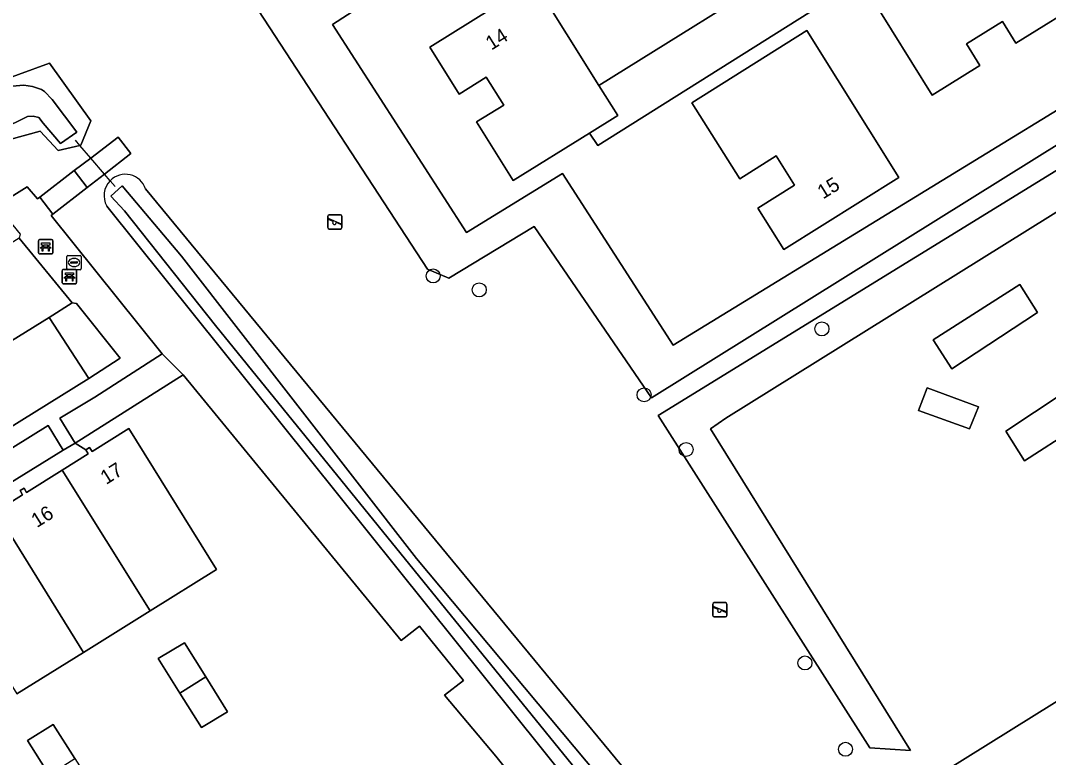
# Model space of a CAD drawing. Extents: x 159279 to 160377, y 384531 to 385888.
# Drawn here: x 159518.3 to 159590.1, y 385473.8 to 385525.3 of the extents above; entities that cross this region are included whole.
import ezdxf

# ---------------------------------------------------------------- set-up
doc = ezdxf.new("R2010")
doc.units = 0
for name, color, linetype in [('IMGEO_Bank', 7, 'Continuous'), ('IMGEO_Boom', 7, 'Continuous'), ('IMGEO_Duiker', 7, 'Continuous'), ('IMGEO_Erf', 7, 'Continuous'), ('IMGEO_Groenvoorziening', 7, 'Continuous'), ('IMGEO_Oever', 7, 'Continuous'), ('IMGEO_Pand', 7, 'Continuous'), ('IMGEO_Pand_nummerreeks', 7, 'Continuous'), ('IMGEO_Parkeervlak_open', 7, 'Continuous'), ('IMGEO_Rijbaan_lokaal_open', 7, 'Continuous'), ('IMGEO_Rioolput', 7, 'Continuous'), ('IMGEO_Speelvoorziening', 7, 'Continuous'), ('IMGEO_Voetgangersgebied_open', 7, 'Continuous'), ('IMGEO_Voetpad_gesloten', 7, 'Continuous'), ('IMGEO_Voetpad_op_trap', 7, 'Continuous'), ('IMGEO_Voetpad_open', 7, 'Continuous'), ('IMGEO_Waterloop', 7, 'Continuous')]:
    doc.layers.add(name, color=color, linetype=linetype)

msp = doc.modelspace()

# ---------------------------------------------------------------- linework, layer by layer
at = {"layer": 'IMGEO_Bank'}
for p, q in [((159519.536, 385509.03), (159519.536, 385509.871)), ((159519.536, 385509.871), (159519.536, 385509.03)), ((159519.611, 385509.955), (159520.452, 385509.955)), ((159520.452, 385509.955), (159519.611, 385509.955)), ((159520.536, 385509.88), (159520.536, 385509.039)), ((159520.536, 385509.039), (159520.536, 385509.88)), ((159520.233, 385509.353), (159519.84, 385509.353)), ((159519.845, 385509.461), (159519.845, 385509.567)), ((159519.889, 385509.567), (159519.889, 385509.461)), ((159520.177, 385509.573), (159519.895, 385509.573)), ((159519.895, 385509.455), (159520.177, 385509.455)), ((159520.183, 385509.461), (159520.183, 385509.567)), ((159520.227, 385509.567), (159520.227, 385509.461)), ((159520.461, 385508.955), (159519.62, 385508.955)), ((159519.62, 385508.955), (159520.461, 385508.955)), ((159521.196, 385506.943), (159521.196, 385507.784)), ((159521.196, 385507.784), (159521.196, 385506.943)), ((159521.271, 385507.868), (159522.112, 385507.868)), ((159522.112, 385507.868), (159521.271, 385507.868)), ((159522.196, 385507.793), (159522.196, 385506.952)), ((159522.196, 385506.952), (159522.196, 385507.793)), ((159521.893, 385507.266), (159521.5, 385507.266)), ((159521.505, 385507.374), (159521.505, 385507.48)), ((159521.549, 385507.48), (159521.549, 385507.374)), ((159521.837, 385507.486), (159521.555, 385507.486)), ((159521.555, 385507.368), (159521.837, 385507.368)), ((159521.843, 385507.374), (159521.843, 385507.48)), ((159521.887, 385507.48), (159521.887, 385507.374)), ((159522.121, 385506.868), (159521.28, 385506.868)), ((159521.28, 385506.868), (159522.121, 385506.868))]:
    msp.add_line(p, q, dxfattribs=at)
for points in [[(159519.783, 385509.353), (159519.641, 385509.353), (159519.753, 385509.455), (159519.839, 385509.455)], [(159519.839, 385509.573), (159519.753, 385509.573), (159519.753, 385509.734), (159520.316, 385509.734), (159520.316, 385509.573), (159520.233, 385509.573)], [(159519.833, 385509.346), (159519.833, 385509.139), (159519.79, 385509.139), (159519.79, 385509.346)], [(159520.233, 385509.455), (159520.316, 385509.455), (159520.428, 385509.353), (159520.289, 385509.353)], [(159520.283, 385509.346), (159520.283, 385509.139), (159520.239, 385509.139), (159520.239, 385509.346)], [(159521.443, 385507.266), (159521.301, 385507.266), (159521.413, 385507.368), (159521.499, 385507.368)], [(159521.499, 385507.486), (159521.413, 385507.486), (159521.413, 385507.647), (159521.976, 385507.647), (159521.976, 385507.486), (159521.893, 385507.486)], [(159521.493, 385507.259), (159521.493, 385507.052), (159521.45, 385507.052), (159521.45, 385507.259)], [(159521.893, 385507.368), (159521.976, 385507.368), (159522.088, 385507.266), (159521.949, 385507.266)], [(159521.943, 385507.259), (159521.943, 385507.052), (159521.899, 385507.052), (159521.899, 385507.259)]]:
    msp.add_lwpolyline(points, dxfattribs=at)
for centre, radius, start, end in [((159519.614, 385509.877), 0.0779, 92.4484, 184.28452), ((159519.614, 385509.877), 0.0779, 92.4484, 184.28452), ((159520.458, 385509.877), 0.0779, 2.4484, 94.28452), ((159520.458, 385509.877), 0.0779, 2.4484, 94.28452), ((159519.783, 385509.346), 0.00671, 2.89567, 87.10433), ((159519.84, 385509.346), 0.00671, 92.89567, 177.10433), ((159519.838, 385509.566), 0.00671, 2.89567, 87.10433), ((159519.838, 385509.462), 0.00671, 272.89567, 357.10433), ((159519.895, 385509.566), 0.00671, 92.89567, 177.10433), ((159519.895, 385509.462), 0.00671, 182.89567, 267.10433), ((159520.177, 385509.566), 0.00671, 2.89567, 87.10433), ((159520.177, 385509.462), 0.00671, 272.89567, 357.10433), ((159520.234, 385509.566), 0.00671, 92.89567, 177.10433), ((159520.234, 385509.462), 0.00671, 182.89567, 267.10433), ((159520.232, 385509.346), 0.00671, 2.89567, 87.10433), ((159520.289, 385509.346), 0.00671, 92.89567, 177.10433), ((159519.614, 385509.033), 0.0779, 182.4484, 274.28452), ((159519.614, 385509.033), 0.0779, 182.4484, 274.28452), ((159520.458, 385509.033), 0.0779, 272.4484, 4.28452), ((159520.458, 385509.033), 0.0779, 272.4484, 4.28452), ((159521.274, 385507.79), 0.0779, 92.4484, 184.28452), ((159521.274, 385507.79), 0.0779, 92.4484, 184.28452), ((159522.118, 385507.79), 0.0779, 2.4484, 94.28452), ((159522.118, 385507.79), 0.0779, 2.4484, 94.28452), ((159521.443, 385507.259), 0.00671, 2.89567, 87.10433), ((159521.5, 385507.259), 0.00671, 92.89567, 177.10433), ((159521.498, 385507.479), 0.00671, 2.89567, 87.10433), ((159521.498, 385507.375), 0.00671, 272.89567, 357.10433), ((159521.555, 385507.479), 0.00671, 92.89567, 177.10433), ((159521.555, 385507.375), 0.00671, 182.89567, 267.10433), ((159521.837, 385507.479), 0.00671, 2.89567, 87.10433), ((159521.837, 385507.375), 0.00671, 272.89567, 357.10433), ((159521.894, 385507.479), 0.00671, 92.89567, 177.10433), ((159521.894, 385507.375), 0.00671, 182.89567, 267.10433), ((159521.892, 385507.259), 0.00671, 2.89567, 87.10433), ((159521.949, 385507.259), 0.00671, 92.89567, 177.10433), ((159521.274, 385506.946), 0.0779, 182.4484, 274.28452), ((159521.274, 385506.946), 0.0779, 182.4484, 274.28452), ((159522.118, 385506.946), 0.0779, 272.4484, 4.28452), ((159522.118, 385506.946), 0.0779, 272.4484, 4.28452)]:
    msp.add_arc(centre, radius, start, end, dxfattribs=at)
at = {"layer": 'IMGEO_Boom'}
for centre in [(159547.098, 385507.415), (159550.312, 385506.443), (159574.241, 385503.719), (159561.823, 385499.119), (159564.753, 385495.3), (159573.058, 385480.39), (159575.888, 385474.363)]:
    msp.add_circle(centre, 0.489, dxfattribs=at)
at = {"layer": 'IMGEO_Duiker'}
msp.add_lwpolyline([(159524.881, 385513.665), (159524.537, 385514.068), (159524.141, 385514.533), (159523.188, 385515.649), (159522.432, 385516.535), (159522.116, 385516.906)], dxfattribs=at)
at = {"layer": 'IMGEO_Erf'}
for points in [[(159587.115, 385538.423), (159579.101, 385551.289), (159564.521, 385542.253), (159563.52, 385543.985), (159550.779, 385535.931), (159552.567, 385533.055), (159540.058, 385524.978), (159549.424, 385510.444), (159556.132, 385514.582), (159563.861, 385502.59), (159596.852, 385522.799), (159594.244, 385526.978), (159588.878, 385535.592), (159558.583, 385516.525), (159558.01, 385517.398), (159552.676, 385514.092), (159550.122, 385518.172), (159552.021, 385519.341), (159550.797, 385521.292), (159548.904, 385520.113), (159546.853, 385523.403), (159554.144, 385527.964), (159558.672, 385520.726)], [(159588.722, 385533.768), (159592.982, 385526.903), (159587.791, 385523.681), (159586.857, 385525.185), (159584.334, 385523.619), (159585.267, 385522.115), (159581.945, 385520.053), (159577.684, 385526.907)], [(159573.186, 385524.547), (159579.619, 385514.285), (159571.583, 385509.275), (159569.769, 385512.161), (159572.324, 385513.767), (159571.045, 385515.8), (159568.504, 385514.206), (159565.156, 385519.515)], [(159527.903, 385480.692), (159529.734, 385481.8), (159531.219, 385479.416), (159532.731, 385476.989), (159530.908, 385475.877), (159529.406, 385478.284)], [(159521.798, 385470.183), (159520.278, 385472.576), (159518.757, 385474.968), (159520.553, 385476.106), (159522.069, 385473.714), (159523.599, 385471.3)]]:
    msp.add_lwpolyline(points, close=True, dxfattribs=at)
msp.add_lwpolyline([(159559.109, 385464.339), (159551.46, 385473.888), (159547.892, 385478.138), (159549.214, 385479.172), (159546.15, 385482.961), (159544.867, 385481.963), (159529.632, 385500.505), (159522.1, 385495.743), (159522.839, 385495.278), (159523.1, 385495.439), (159523.28, 385495.152), (159525.84, 385496.759), (159531.974, 385486.919), (159527.327, 385484.022), (159522.68, 385481.125), (159518.033, 385478.228)], dxfattribs=at)
at = {"layer": 'IMGEO_Groenvoorziening'}
for points in [[(159515.945, 385520.699), (159520.304, 385522.266), (159523.2, 385518.248), (159522.484, 385516.548), (159522.432, 385516.535), (159520.915, 385516.17), (159519.643, 385517.527), (159515.389, 385516.354), (159477.36, 385563.956), (159479.23, 385567.316), (159480.577, 385566.541), (159481.493, 385566.013), (159480.755, 385564.427), (159483.058, 385561.414)], [(159579.101, 385551.289), (159576.035, 385556.211), (159545.136, 385537.361), (159545.697, 385536.34), (159543.503, 385534.58), (159539.863, 385531.797), (159534.894, 385525.961), (159546.702, 385507.902), (159548.19, 385507.259), (159554.145, 385510.877), (159562.337, 385498.898), (159597.914, 385521.096), (159596.852, 385522.799), (159563.861, 385502.59), (159556.132, 385514.582), (159549.424, 385510.444), (159540.058, 385524.978), (159552.567, 385533.055), (159550.779, 385535.931), (159563.52, 385543.985), (159564.521, 385542.253)], [(159600.015, 385517.729), (159598.735, 385519.781), (159562.811, 385497.664), (159577.577, 385474.468), (159580.415, 385474.281), (159566.466, 385496.734), (159567.523, 385497.485)], [(159582.02, 385502.951), (159588.056, 385506.831), (159589.3, 385504.861), (159583.312, 385500.929)], [(159521.882, 385505.534), (159520.272, 385504.513), (159523.047, 385500.255), (159525.232, 385501.672), (159522.181, 385505.484)], [(159529.632, 385500.505), (159528.177, 385501.973), (159523.459, 385498.962), (159521.032, 385497.479), (159522.1, 385495.743)], [(159581.587, 385499.615), (159585.166, 385498.277), (159584.556, 385496.739), (159580.975, 385498.032)], [(159521.269, 385495.244), (159520.205, 385496.985), (159516.479, 385494.659), (159517.529, 385492.947)]]:
    msp.add_lwpolyline(points, close=True, dxfattribs=at)
for points in [[(159597.914, 385521.096), (159562.337, 385498.898), (159554.145, 385510.877), (159548.19, 385507.259), (159546.702, 385507.902), (159534.894, 385525.961)], [(159600.015, 385517.729), (159567.523, 385497.485), (159566.466, 385496.734), (159580.415, 385474.281), (159577.577, 385474.468), (159562.811, 385497.664), (159598.735, 385519.781)], [(159513.427, 385510.342), (159518.733, 385513.643), (159519.463, 385512.8), (159519.618, 385512.913), (159522.032, 385514.771), (159523.188, 385515.649), (159525.098, 385517.101), (159525.988, 385515.969), (159524.141, 385514.533), (159522.934, 385513.595), (159520.541, 385511.727), (159520.424, 385511.633), (159528.177, 385501.973), (159529.632, 385500.505), (159544.867, 385481.963), (159546.15, 385482.961), (159549.214, 385479.172), (159547.892, 385478.138), (159551.46, 385473.888), (159559.109, 385464.339), (159562.476, 385460.205), (159581.215, 385471.84), (159610.606, 385490.161)], [(159527.018, 385513.495), (159562.664, 385470.293)], [(159562.664, 385470.293), (159563.962, 385469.911), (159567.738, 385471.894), (159569.292, 385471.837), (159570.72, 385469.874), (159570.137, 385468.573), (159570.016, 385468.303), (159562.824, 385464.238), (159524.304, 385512.295)], [(159595.117, 385491.752), (159591.847, 385496.74), (159588.385, 385494.506), (159587.083, 385496.585), (159593.151, 385500.601), (159594.544, 385498.48), (159595.414, 385499.041), (159592.845, 385502.94)]]:
    msp.add_lwpolyline(points, dxfattribs=at)
for centre, radius, start, end in [((159525.604, 385513.029), 1.489, 18.2444, 135.74613), ((159525.603, 385513.026), 1.49, 135.64845, 209.37823)]:
    msp.add_arc(centre, radius, start, end, dxfattribs=at)
at = {"layer": 'IMGEO_Oever'}
for points in [[(159483.058, 385561.414), (159480.755, 385564.427), (159481.493, 385566.013), (159480.577, 385566.541), (159479.23, 385567.316), (159477.36, 385563.956), (159515.389, 385516.354), (159519.643, 385517.527), (159520.915, 385516.17), (159522.432, 385516.535), (159522.484, 385516.548), (159523.2, 385518.248), (159520.304, 385522.266), (159515.945, 385520.699)], [(159525.536, 385511.958), (159524.585, 385513), (159525.378, 385513.703), (159529.524, 385508.808), (159545.929, 385487.69), (159561.971, 385468.521), (159562.47, 385468.295), (159563.104, 385468.204), (159563.829, 385468.476), (159568.678, 385471.24), (159569.72, 385469.836), (159569.272, 385469.587), (159564.328, 385466.845), (159563.489, 385466.663), (159562.628, 385466.686), (159562.062, 385467.139), (159560.725, 385468.363), (159557.122, 385472.872), (159531.903, 385503.959)]]:
    msp.add_lwpolyline(points, close=True, dxfattribs=at)
for points in [[(159508.678, 385527.91), (159514.343, 385521.135), (159514.773, 385520.523), (159515.294, 385520.274), (159515.589, 385520.16), (159516.359, 385520.274), (159516.994, 385520.477), (159517.696, 385520.681), (159518.512, 385520.749), (159519.124, 385520.659), (159519.736, 385520.432), (159519.962, 385520.296), (159520.483, 385519.73), (159522.205, 385517.464), (159521.072, 385516.671), (159519.872, 385518.098), (159519.554, 385518.484), (159519.169, 385518.574), (159518.761, 385518.552), (159516.926, 385517.645), (159516.269, 385517.532), (159515.702, 385517.645), (159515.385, 385517.781), (159505.71, 385529.632)], [(159524.304, 385512.295), (159562.824, 385464.238), (159570.016, 385468.303), (159570.137, 385468.573), (159570.72, 385469.874), (159569.292, 385471.837), (159567.738, 385471.894), (159563.962, 385469.911), (159562.664, 385470.293), (159527.018, 385513.495)]]:
    msp.add_lwpolyline(points, dxfattribs=at)
for centre, radius, start, end in [((159525.604, 385513.029), 1.489, 18.2444, 135.74613), ((159525.603, 385513.026), 1.49, 135.64845, 209.37823)]:
    msp.add_arc(centre, radius, start, end, dxfattribs=at)
at = {"layer": 'IMGEO_Pand'}
for points in [[(159581.945, 385520.053), (159585.267, 385522.115), (159584.334, 385523.619), (159586.857, 385525.185), (159587.791, 385523.681), (159592.982, 385526.903), (159588.722, 385533.768), (159577.684, 385526.907)], [(159554.144, 385527.964), (159546.853, 385523.403), (159548.904, 385520.113), (159550.797, 385521.292), (159552.021, 385519.341), (159550.122, 385518.172), (159552.676, 385514.092), (159558.01, 385517.398), (159559.987, 385518.623), (159558.672, 385520.726)], [(159573.186, 385524.547), (159565.156, 385519.515), (159568.504, 385514.206), (159571.045, 385515.8), (159572.324, 385513.767), (159569.769, 385512.161), (159571.583, 385509.275), (159579.619, 385514.285)], [(159582.02, 385502.951), (159583.312, 385500.929), (159589.3, 385504.861), (159588.056, 385506.831)], [(159585.166, 385498.277), (159581.587, 385499.615), (159580.975, 385498.032), (159584.556, 385496.739)], [(159522.839, 385495.278), (159523.008, 385494.991), (159521.195, 385493.859), (159527.327, 385484.022), (159531.974, 385486.919), (159525.84, 385496.759), (159523.28, 385495.152), (159523.1, 385495.439)], [(159521.195, 385493.859), (159518.704, 385492.304), (159518.533, 385492.59), (159518.26, 385492.435), (159518.427, 385492.139), (159516.547, 385490.963), (159522.68, 385481.125), (159527.327, 385484.022)], [(159516.547, 385490.963), (159514.479, 385489.67), (159514.302, 385489.957), (159514.044, 385489.796), (159514.224, 385489.507), (159511.905, 385488.058), (159518.033, 385478.228), (159522.68, 385481.125)], [(159527.903, 385480.692), (159529.406, 385478.284), (159531.219, 385479.416), (159529.734, 385481.8)], [(159531.219, 385479.416), (159529.406, 385478.284), (159530.908, 385475.877), (159532.731, 385476.989)], [(159518.757, 385474.968), (159520.278, 385472.576), (159522.069, 385473.714), (159520.553, 385476.106)]]:
    msp.add_lwpolyline(points, close=True, dxfattribs=at)
msp.add_lwpolyline([(159592.845, 385502.94), (159595.414, 385499.041), (159594.544, 385498.48), (159593.151, 385500.601), (159587.083, 385496.585), (159588.385, 385494.506), (159591.847, 385496.74), (159595.117, 385491.752)], dxfattribs=at)
at = {"layer": 'IMGEO_Parkeervlak_open'}
msp.add_lwpolyline([(159523.047, 385500.255), (159520.272, 385504.513), (159508.864, 385497.46), (159511.582, 385493.136)], close=True, dxfattribs=at)
at = {"layer": 'IMGEO_Rijbaan_lokaal_open'}
msp.add_lwpolyline([(159588.878, 385535.592), (159587.115, 385538.423), (159558.672, 385520.726), (159559.987, 385518.623), (159558.01, 385517.398), (159558.583, 385516.525)], close=True, dxfattribs=at)
msp.add_lwpolyline([(159486.4, 385483.486), (159488.333, 385484.685), (159497.704, 385490.494), (159500.038, 385491.964), (159506.526, 385495.968), (159508.864, 385497.46), (159520.272, 385504.513), (159521.882, 385505.534), (159518.197, 385510.054), (159505.469, 385502.137), (159504.635, 385501.618), (159494.801, 385495.501), (159493.974, 385494.987), (159485.113, 385489.475), (159483.336, 385488.384)], dxfattribs=at)
at = {"layer": 'IMGEO_Rioolput'}
for p, q in [((159521.519, 385507.93), (159521.519, 385508.782)), ((159521.594, 385508.856), (159522.446, 385508.856)), ((159522.007, 385508.636), (159522.032, 385508.636)), ((159522.52, 385508.782), (159522.52, 385507.93)), ((159522.446, 385507.856), (159521.594, 385507.856)), ((159521.778, 385508.35), (159521.778, 385508.362)), ((159522.216, 385508.313), (159521.818, 385508.313)), ((159521.821, 385508.399), (159522.219, 385508.399)), ((159522.03, 385508.076), (159522.005, 385508.076)), ((159522.262, 385508.362), (159522.262, 385508.35))]:
    msp.add_line(p, q, dxfattribs=at)
for points in [[(159521.519, 385507.93), (159521.519, 385508.782)], [(159521.594, 385508.856), (159522.446, 385508.856)], [(159522.52, 385508.782), (159522.52, 385507.93)], [(159522.446, 385507.856), (159521.594, 385507.856)]]:
    msp.add_lwpolyline(points, dxfattribs=at)
for centre, radius, start, end in [((159521.596, 385508.78), 0.0765, 91.55205, 178.44795), ((159521.596, 385508.78), 0.0765, 91.55205, 178.44795), ((159522.444, 385508.78), 0.0765, 1.55205, 88.44795), ((159522.444, 385508.78), 0.0765, 1.55205, 88.44795), ((159521.596, 385507.932), 0.0765, 181.55205, 268.44795), ((159521.596, 385507.932), 0.0765, 181.55205, 268.44795), ((159521.818, 385508.359), 0.0403, 85.87752, 175.75265), ((159521.815, 385508.349), 0.0366, 178.93798, 274.71019), ((159522.219, 385508.356), 0.043, 264.86636, 352.45326), ((159522.223, 385508.361), 0.0386, 1.73085, 96.63898), ((159522.444, 385507.932), 0.0765, 271.55205, 358.44795), ((159522.444, 385507.932), 0.0765, 271.55205, 358.44795)]:
    msp.add_arc(centre, radius, start, end, dxfattribs=at)
for centre, major_axis, ratio, start_param, end_param in [((159522.006, 385508.356), (-0.387, 0.002), 0.722429, 4.712389, 7.853982), ((159522.031, 385508.356), (-0.39, 0.002), 0.717154, 1.570796, 4.712389)]:
    msp.add_ellipse(centre, major_axis=major_axis, ratio=ratio, start_param=start_param, end_param=end_param, dxfattribs=at)
at = {"layer": 'IMGEO_Speelvoorziening'}
for p, q in [((159539.732, 385510.794), (159539.732, 385511.594)), ((159539.732, 385511.594), (159539.732, 385510.794)), ((159540.115, 385511.222), (159539.776, 385511.359)), ((159539.801, 385511.419), (159540.677, 385511.066)), ((159539.832, 385511.694), (159540.622, 385511.694)), ((159540.622, 385511.694), (159539.832, 385511.694)), ((159540.722, 385511.594), (159540.722, 385510.794)), ((159540.722, 385510.794), (159540.722, 385511.594)), ((159540.622, 385510.694), (159539.832, 385510.694)), ((159539.832, 385510.694), (159540.622, 385510.694)), ((159540.653, 385511.006), (159540.313, 385511.143)), ((159566.614, 385483.705), (159566.614, 385484.505)), ((159566.614, 385484.505), (159566.614, 385483.705)), ((159566.997, 385484.133), (159566.658, 385484.27)), ((159566.683, 385484.33), (159567.559, 385483.977)), ((159566.714, 385484.605), (159567.504, 385484.605)), ((159567.504, 385484.605), (159566.714, 385484.605)), ((159567.535, 385483.917), (159567.195, 385484.054)), ((159567.604, 385484.505), (159567.604, 385483.705)), ((159567.604, 385483.705), (159567.604, 385484.505)), ((159567.504, 385483.605), (159566.714, 385483.605)), ((159566.714, 385483.605), (159567.504, 385483.605))]:
    msp.add_line(p, q, dxfattribs=at)
for centre, radius, start, end in [((159539.832, 385511.594), 0.1, 90, 180), ((159539.832, 385511.594), 0.1, 90, 180), ((159539.789, 385511.389), 0.0327, 68.07798, 248.07798), ((159540.622, 385511.594), 0.1, 0, 90), ((159540.622, 385511.594), 0.1, 360, 90), ((159539.832, 385510.794), 0.1, 180, 270), ((159539.832, 385510.794), 0.1, 180, 270), ((159540.194, 385511.132), 0.12, 130.99278, 5.16318), ((159540.622, 385510.794), 0.1, 270, 0), ((159540.622, 385510.794), 0.1, 270, 0), ((159540.665, 385511.036), 0.0327, 248.07798, 68.07798), ((159566.714, 385484.505), 0.1, 90, 180), ((159566.714, 385484.505), 0.1, 90, 180), ((159566.671, 385484.3), 0.0327, 68.07798, 248.07798), ((159567.076, 385484.043), 0.12, 130.99278, 5.16318), ((159567.504, 385484.505), 0.1, 0, 90), ((159567.504, 385484.505), 0.1, 360, 90), ((159566.714, 385483.705), 0.1, 180, 270), ((159566.714, 385483.705), 0.1, 180, 270), ((159567.504, 385483.705), 0.1, 270, 0), ((159567.504, 385483.705), 0.1, 270, 0), ((159567.547, 385483.947), 0.0327, 248.07798, 68.07798)]:
    msp.add_arc(centre, radius, start, end, dxfattribs=at)
at = {"layer": 'IMGEO_Voetgangersgebied_open'}
msp.add_lwpolyline([(159610.606, 385490.161), (159581.215, 385471.84), (159562.476, 385460.205), (159559.109, 385464.339), (159555.014, 385461.895), (159557.513, 385457.895), (159558.052, 385458.249), (159558.222, 385457.99), (159556.701, 385456.991), (159556.884, 385456.695), (159556.625, 385456.528), (159556.521, 385456.688), (159554.727, 385455.568), (159517.909, 385432.576), (159516.428, 385431.657), (159514.838, 385430.685), (159515.214, 385430.074), (159498.421, 385419.623)], dxfattribs=at)
at = {"layer": 'IMGEO_Voetpad_gesloten'}
msp.add_lwpolyline([(159522.032, 385514.771), (159522.934, 385513.595), (159524.141, 385514.533), (159525.988, 385515.969), (159525.098, 385517.101), (159523.188, 385515.649)], close=True, dxfattribs=at)
at = {"layer": 'IMGEO_Voetpad_op_trap'}
msp.add_lwpolyline([(159522.934, 385513.595), (159522.032, 385514.771), (159519.618, 385512.913), (159520.541, 385511.727)], close=True, dxfattribs=at)
at = {"layer": 'IMGEO_Voetpad_open'}
for points in [[(159516.479, 385494.659), (159520.205, 385496.985), (159521.269, 385495.244), (159522.1, 385495.743), (159521.032, 385497.479), (159523.459, 385498.962), (159528.177, 385501.973), (159520.424, 385511.633), (159520.541, 385511.727), (159519.618, 385512.913), (159519.463, 385512.8), (159518.733, 385513.643), (159513.427, 385510.342)], [(159503.865, 385502.871), (159504.684, 385503.381), (159517.436, 385511.33), (159518.245, 385510.337), (159518.197, 385510.054), (159521.882, 385505.534), (159522.181, 385505.484), (159525.232, 385501.672), (159523.047, 385500.255), (159511.582, 385493.136), (159509.232, 385491.647), (159502.746, 385487.611), (159500.41, 385486.152), (159491.067, 385480.274), (159489.147, 385479.122), (159486.4, 385483.486)], [(159516.547, 385490.963), (159518.427, 385492.139), (159518.26, 385492.435), (159518.533, 385492.59), (159518.704, 385492.304), (159521.195, 385493.859), (159523.008, 385494.991), (159522.839, 385495.278), (159522.1, 385495.743), (159521.269, 385495.244), (159517.529, 385492.947)]]:
    msp.add_lwpolyline(points, dxfattribs=at)
at = {"layer": 'IMGEO_Waterloop'}
msp.add_lwpolyline([(159505.71, 385529.632), (159515.385, 385517.781), (159515.702, 385517.645), (159516.269, 385517.532), (159516.926, 385517.645), (159518.761, 385518.552), (159519.169, 385518.574), (159519.554, 385518.484), (159519.872, 385518.098), (159521.072, 385516.671), (159522.205, 385517.464), (159520.483, 385519.73), (159519.962, 385520.296), (159519.736, 385520.432), (159519.124, 385520.659), (159518.512, 385520.749), (159517.696, 385520.681), (159516.994, 385520.477), (159516.359, 385520.274), (159515.589, 385520.16), (159515.294, 385520.274), (159514.773, 385520.523), (159514.343, 385521.135), (159508.678, 385527.91)], dxfattribs=at)
msp.add_lwpolyline([(159525.536, 385511.958), (159531.903, 385503.959), (159557.122, 385472.872), (159560.725, 385468.363), (159562.062, 385467.139), (159562.628, 385466.686), (159563.489, 385466.663), (159564.328, 385466.845), (159569.272, 385469.587), (159569.72, 385469.836), (159568.678, 385471.24), (159563.829, 385468.476), (159563.104, 385468.204), (159562.47, 385468.295), (159561.971, 385468.521), (159545.929, 385487.69), (159529.524, 385508.808), (159525.378, 385513.703), (159524.585, 385513)], close=True, dxfattribs=at)

# ---------------------------------------------------------------- texts
at = {"layer": 'IMGEO_Pand_nummerreeks'}
for s, rotation, p in [('14', 32.02834, (159551.157, 385523.146)), ('15', 31.9424, (159574.321, 385512.75)), ('17', 32.12001, (159524.259, 385492.814)), ('16', 31.97677, (159519.424, 385489.807))]:
    msp.add_text(s, height=1, rotation=rotation, dxfattribs=at).set_placement(p)

doc.saveas('drawing.dxf')
